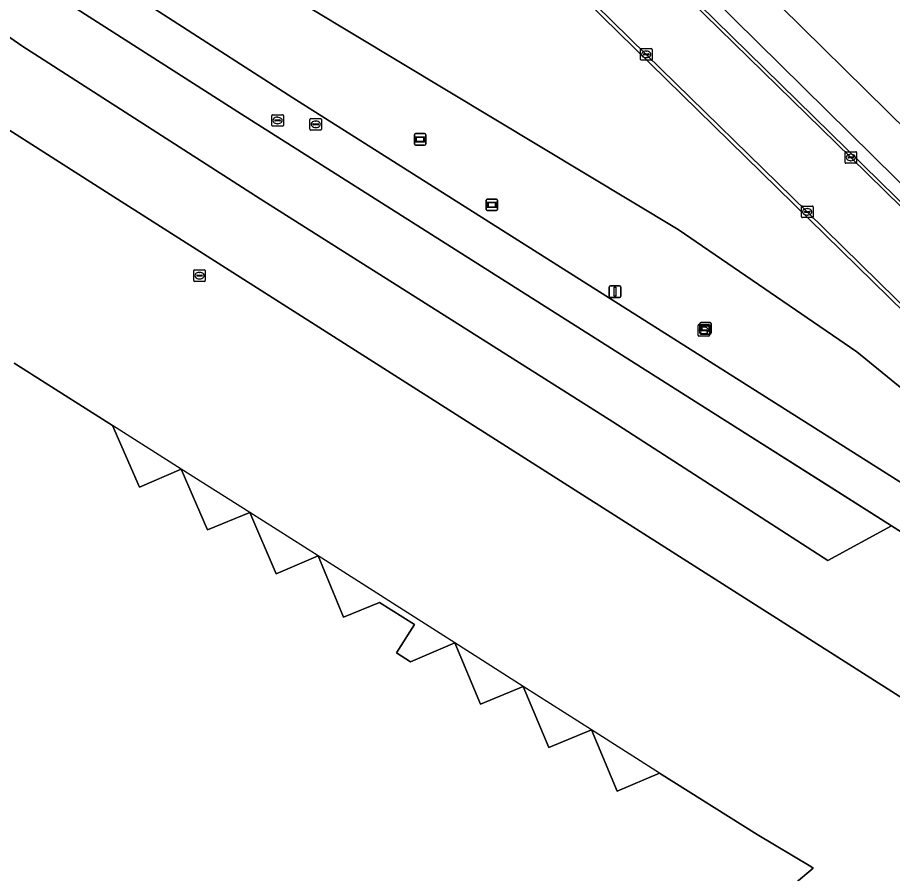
# Model space of a CAD drawing. Extents: x 155018 to 156648, y 383979 to 385733.
# Drawn here: x 156347.7 to 156423.2, y 384824.6 to 384898.6 of the extents above; entities that cross this region are included whole.
import ezdxf

# ---------------------------------------------------------------- set-up
doc = ezdxf.new("R2010")
doc.units = 0
for name, color, linetype in [('IMGEO_Berm_groen', 7, 'Continuous'), ('IMGEO_Brandkraan', 7, 'Continuous'), ('IMGEO_Erf', 7, 'Continuous'), ('IMGEO_Fietspad_gesloten', 7, 'Continuous'), ('IMGEO_Grasland_overig', 7, 'Continuous'), ('IMGEO_Kolk', 7, 'Continuous'), ('IMGEO_Lichtmast', 7, 'Continuous'), ('IMGEO_Lijnafwatering', 7, 'Continuous'), ('IMGEO_Pand', 7, 'Continuous'), ('IMGEO_Pand_overbouw', 7, 'Continuous'), ('IMGEO_Parkeervlak_gesloten', 7, 'Continuous'), ('IMGEO_Rijbaan_lokaal_gesloten', 7, 'Continuous'), ('IMGEO_Rioolput', 7, 'Continuous'), ('IMGEO_Verklikker', 7, 'Continuous'), ('IMGEO_Wegwijzer', 7, 'Continuous')]:
    doc.layers.add(name, color=color, linetype=linetype)

msp = doc.modelspace()

# ---------------------------------------------------------------- linework, layer by layer
at = {"layer": 'IMGEO_Berm_groen'}
for points in [[(156381.367, 384930.954), (156406.217, 384906.79), (156430.162, 384883.207), (156451.162, 384862.667), (156457.4, 384856.179), (156468.438, 384844.792), (156474.424, 384838.196), (156491.394, 384818.691), (156500, 384808.426), (156505.202, 384802.154), (156514.326, 384791.112)], [(156450.16, 384858.675), (156427.549, 384880.718), (156403.574, 384904.352), (156378.909, 384928.393)], [(156378.116, 384927.563), (156449.113, 384857.988)], [(156446.781, 384851.044), (156444.985, 384849.413), (156420.159, 384869.665), (156404.727, 384880.252), (156368.835, 384901.885), (156345.278, 384918.025), (156337.692, 384925.455)], [(156349.966, 384905.463), (156371.445, 384891.632), (156433.112, 384852.598)]]:
    msp.add_lwpolyline(points, dxfattribs=at)
at = {"layer": 'IMGEO_Brandkraan'}
for p, q in [((156406.525, 384872.028), (156407.377, 384872.028)), ((156406.45, 384871.102), (156406.45, 384871.954)), ((156406.709, 384871.522), (156406.709, 384871.534)), ((156407.147, 384871.485), (156406.749, 384871.485)), ((156406.752, 384871.571), (156407.15, 384871.571)), ((156406.961, 384871.248), (156406.936, 384871.248)), ((156406.938, 384871.808), (156406.963, 384871.808)), ((156407.193, 384871.534), (156407.193, 384871.522)), ((156407.451, 384871.954), (156407.451, 384871.102)), ((156407.377, 384871.028), (156406.525, 384871.028))]:
    msp.add_line(p, q, dxfattribs=at)
for points in [[(156406.525, 384872.028), (156407.377, 384872.028)], [(156406.45, 384871.102), (156406.45, 384871.954)], [(156407.451, 384871.954), (156407.451, 384871.102)], [(156407.377, 384871.028), (156406.525, 384871.028)]]:
    msp.add_lwpolyline(points, dxfattribs=at)
for centre, radius, start, end in [((156406.527, 384871.952), 0.0765, 91.55205, 178.44795), ((156406.527, 384871.952), 0.0765, 91.55205, 178.44795), ((156407.375, 384871.952), 0.0765, 1.55205, 88.44795), ((156407.375, 384871.952), 0.0765, 1.55205, 88.44795), ((156406.749, 384871.531), 0.0403, 85.87752, 175.75265), ((156406.746, 384871.521), 0.0366, 178.93798, 274.71019), ((156407.15, 384871.528), 0.043, 264.86636, 352.45326), ((156407.154, 384871.533), 0.0386, 1.73085, 96.63898), ((156406.527, 384871.104), 0.0765, 181.55205, 268.44795), ((156406.527, 384871.104), 0.0765, 181.55205, 268.44795), ((156407.375, 384871.104), 0.0765, 271.55205, 358.44795), ((156407.375, 384871.104), 0.0765, 271.55205, 358.44795)]:
    msp.add_arc(centre, radius, start, end, dxfattribs=at)
for centre, major_axis, ratio, start_param, end_param in [((156406.937, 384871.528), (-0.387, 0.002), 0.722429, 4.712389, 7.853982), ((156406.962, 384871.528), (-0.39, 0.002), 0.717154, 1.570796, 4.712389)]:
    msp.add_ellipse(centre, major_axis=major_axis, ratio=ratio, start_param=start_param, end_param=end_param, dxfattribs=at)
at = {"layer": 'IMGEO_Erf'}
for points in [[(156424.772, 384839.316), (156355.354, 384883.479), (156341.077, 384892.562)], [(156347.378, 384868.697), (156348.7, 384867.857), (156348.872, 384867.747), (156355.863, 384863.308), (156358.2, 384857.984), (156361.804, 384859.537), (156364.075, 384854.287), (156367.726, 384855.79), (156370.002, 384850.481), (156373.636, 384852.031), (156375.837, 384846.752), (156378.944, 384848.022), (156381.943, 384846.11), (156380.405, 384843.678), (156381.606, 384842.9), (156385.446, 384844.523), (156387.649, 384839.232), (156391.34, 384840.754), (156393.553, 384835.474), (156397.248, 384837.005), (156399.462, 384831.718), (156403.122, 384833.278), (156411.564, 384827.972), (156416.188, 384825.188), (156416.392, 384825.065), (156338.445, 384759.384)]]:
    msp.add_lwpolyline(points, dxfattribs=at)
at = {"layer": 'IMGEO_Fietspad_gesloten'}
for points in [[(156514.326, 384791.112), (156505.202, 384802.154), (156500, 384808.426), (156491.394, 384818.691), (156474.424, 384838.196), (156468.438, 384844.792), (156457.4, 384856.179), (156451.162, 384862.667), (156430.162, 384883.207), (156406.217, 384906.79), (156381.367, 384930.954)], [(156378.909, 384928.393), (156403.574, 384904.352), (156427.549, 384880.718), (156450.16, 384858.675)]]:
    msp.add_lwpolyline(points, dxfattribs=at)
at = {"layer": 'IMGEO_Grasland_overig'}
msp.add_lwpolyline([(156299.374, 384978.017), (156296.353, 384974.447), (156295.412, 384973.335), (156302.971, 384965.363), (156320.551, 384942.594), (156335.638, 384927.612), (156337.692, 384925.455), (156345.278, 384918.025), (156368.835, 384901.885), (156404.727, 384880.252), (156420.159, 384869.665), (156444.985, 384849.413), (156446.781, 384851.044), (156444.921, 384852.847), (156376.192, 384920.193)], dxfattribs=at)
at = {"layer": 'IMGEO_Kolk'}
for p, q in [((156401.475, 384894.946), (156401.475, 384895.798)), ((156401.55, 384895.872), (156402.402, 384895.872)), ((156401.963, 384895.652), (156401.988, 384895.652)), ((156402.476, 384895.798), (156402.476, 384894.946)), ((156402.402, 384894.872), (156401.55, 384894.872)), ((156401.734, 384895.366), (156401.734, 384895.378)), ((156402.172, 384895.329), (156401.774, 384895.329)), ((156401.777, 384895.415), (156402.175, 384895.415)), ((156401.986, 384895.092), (156401.961, 384895.092)), ((156402.218, 384895.378), (156402.218, 384895.366)), ((156419.146, 384886.039), (156419.146, 384886.891)), ((156419.221, 384886.965), (156420.073, 384886.965)), ((156419.405, 384886.459), (156419.405, 384886.471)), ((156419.843, 384886.422), (156419.445, 384886.422)), ((156419.448, 384886.508), (156419.846, 384886.508)), ((156419.634, 384886.745), (156419.659, 384886.745)), ((156419.889, 384886.471), (156419.889, 384886.459)), ((156420.147, 384886.891), (156420.147, 384886.039)), ((156420.073, 384885.965), (156419.221, 384885.965)), ((156419.657, 384886.185), (156419.632, 384886.185)), ((156415.383, 384881.343), (156415.383, 384882.195)), ((156415.458, 384882.269), (156416.31, 384882.269)), ((156415.871, 384882.049), (156415.896, 384882.049)), ((156416.384, 384882.195), (156416.384, 384881.343)), ((156416.31, 384881.269), (156415.458, 384881.269)), ((156415.642, 384881.763), (156415.642, 384881.775)), ((156416.08, 384881.726), (156415.682, 384881.726)), ((156415.685, 384881.812), (156416.083, 384881.812)), ((156415.894, 384881.489), (156415.869, 384881.489)), ((156416.126, 384881.775), (156416.126, 384881.763))]:
    msp.add_line(p, q, dxfattribs=at)
for points in [[(156401.475, 384894.946), (156401.475, 384895.798)], [(156401.55, 384895.872), (156402.402, 384895.872)], [(156402.476, 384895.798), (156402.476, 384894.946)], [(156402.402, 384894.872), (156401.55, 384894.872)], [(156419.146, 384886.039), (156419.146, 384886.891)], [(156419.221, 384886.965), (156420.073, 384886.965)], [(156420.147, 384886.891), (156420.147, 384886.039)], [(156420.073, 384885.965), (156419.221, 384885.965)], [(156415.383, 384881.343), (156415.383, 384882.195)], [(156415.458, 384882.269), (156416.31, 384882.269)], [(156416.384, 384882.195), (156416.384, 384881.343)], [(156416.31, 384881.269), (156415.458, 384881.269)]]:
    msp.add_lwpolyline(points, dxfattribs=at)
for centre, radius, start, end in [((156401.552, 384895.796), 0.0765, 91.55205, 178.44795), ((156401.552, 384895.796), 0.0765, 91.55205, 178.44795), ((156402.4, 384895.796), 0.0765, 1.55205, 88.44795), ((156402.4, 384895.796), 0.0765, 1.55205, 88.44795), ((156401.552, 384894.948), 0.0765, 181.55205, 268.44795), ((156401.552, 384894.948), 0.0765, 181.55205, 268.44795), ((156401.774, 384895.375), 0.0403, 85.87752, 175.75265), ((156401.771, 384895.365), 0.0366, 178.93798, 274.71019), ((156402.175, 384895.372), 0.043, 264.86636, 352.45326), ((156402.179, 384895.377), 0.0386, 1.73085, 96.63898), ((156402.4, 384894.948), 0.0765, 271.55205, 358.44795), ((156402.4, 384894.948), 0.0765, 271.55205, 358.44795), ((156419.223, 384886.889), 0.0765, 91.55205, 178.44795), ((156419.223, 384886.889), 0.0765, 91.55205, 178.44795), ((156419.445, 384886.468), 0.0403, 85.87752, 175.75265), ((156419.442, 384886.458), 0.0366, 178.93798, 274.71019), ((156419.846, 384886.465), 0.043, 264.86636, 352.45326), ((156419.85, 384886.47), 0.0386, 1.73085, 96.63898), ((156420.071, 384886.889), 0.0765, 1.55205, 88.44795), ((156420.071, 384886.889), 0.0765, 1.55205, 88.44795), ((156419.223, 384886.041), 0.0765, 181.55205, 268.44795), ((156419.223, 384886.041), 0.0765, 181.55205, 268.44795), ((156420.071, 384886.041), 0.0765, 271.55205, 358.44795), ((156420.071, 384886.041), 0.0765, 271.55205, 358.44795), ((156415.46, 384882.193), 0.0765, 91.55205, 178.44795), ((156415.46, 384882.193), 0.0765, 91.55205, 178.44795), ((156416.308, 384882.193), 0.0765, 1.55205, 88.44795), ((156416.308, 384882.193), 0.0765, 1.55205, 88.44795), ((156415.46, 384881.345), 0.0765, 181.55205, 268.44795), ((156415.46, 384881.345), 0.0765, 181.55205, 268.44795), ((156415.682, 384881.772), 0.0403, 85.87752, 175.75265), ((156415.679, 384881.762), 0.0366, 178.93798, 274.71019), ((156416.083, 384881.769), 0.043, 264.86636, 352.45326), ((156416.087, 384881.774), 0.0386, 1.73085, 96.63898), ((156416.308, 384881.345), 0.0765, 271.55205, 358.44795), ((156416.308, 384881.345), 0.0765, 271.55205, 358.44795)]:
    msp.add_arc(centre, radius, start, end, dxfattribs=at)
for centre, major_axis, ratio, start_param, end_param in [((156401.962, 384895.372), (-0.387, 0.002), 0.722429, 4.712389, 7.853982), ((156401.987, 384895.372), (-0.39, 0.002), 0.717154, 1.570796, 4.712389), ((156419.633, 384886.465), (-0.387, 0.002), 0.722429, 4.712389, 7.853982), ((156419.658, 384886.465), (-0.39, 0.002), 0.717154, 1.570796, 4.712389), ((156415.87, 384881.769), (-0.387, 0.002), 0.722429, 4.712389, 7.853982), ((156415.895, 384881.769), (-0.39, 0.002), 0.717154, 1.570796, 4.712389)]:
    msp.add_ellipse(centre, major_axis=major_axis, ratio=ratio, start_param=start_param, end_param=end_param, dxfattribs=at)
at = {"layer": 'IMGEO_Lichtmast'}
for p, q in [((156398.777, 384874.471), (156398.777, 384875.271)), ((156398.777, 384875.271), (156398.777, 384874.471)), ((156398.877, 384875.371), (156399.667, 384875.371)), ((156399.667, 384875.371), (156398.877, 384875.371)), ((156399.767, 384875.271), (156399.767, 384874.471)), ((156399.767, 384874.471), (156399.767, 384875.271)), ((156399.667, 384874.371), (156398.877, 384874.371)), ((156398.877, 384874.371), (156399.667, 384874.371))]:
    msp.add_line(p, q, dxfattribs=at)
msp.add_lwpolyline([(156399.197, 384875.246), (156399.347, 384875.246), (156399.347, 384874.496), (156399.197, 384874.496), (156399.197, 384875.246)], dxfattribs=at)
for centre, start, end in [((156398.877, 384875.271), 90, 180), ((156398.877, 384875.271), 90, 180), ((156399.667, 384875.271), 0, 90), ((156399.667, 384875.271), 360, 90), ((156398.877, 384874.471), 180, 270), ((156398.877, 384874.471), 180, 270), ((156399.667, 384874.471), 270, 0), ((156399.667, 384874.471), 270, 0)]:
    msp.add_arc(centre, 0.1, start, end, dxfattribs=at)
at = {"layer": 'IMGEO_Lijnafwatering'}
for points in [[(156367.689, 384889.768), (156367.011, 384890.198), (156350.994, 384900.467)], [(156384.441, 384879.158), (156367.689, 384889.768)], [(156401.193, 384868.548), (156384.441, 384879.158)], [(156417.945, 384857.937), (156401.193, 384868.548)], [(156434.658, 384847.267), (156433.464, 384848.065), (156432.263, 384848.854), (156431.056, 384849.633), (156417.945, 384857.937)]]:
    msp.add_lwpolyline(points, dxfattribs=at)
at = {"layer": 'IMGEO_Pand'}
msp.add_lwpolyline([(156338.445, 384759.384), (156416.392, 384825.065), (156416.188, 384825.188), (156411.564, 384827.972), (156403.122, 384833.278), (156399.462, 384831.718), (156397.248, 384837.005), (156393.553, 384835.474), (156391.34, 384840.754), (156387.649, 384839.232), (156385.446, 384844.523), (156381.606, 384842.9), (156380.405, 384843.678), (156381.943, 384846.11), (156378.944, 384848.022), (156375.837, 384846.752), (156373.636, 384852.031), (156370.002, 384850.481), (156367.726, 384855.79), (156364.075, 384854.287), (156361.804, 384859.537), (156358.2, 384857.984), (156355.863, 384863.308), (156348.872, 384867.747), (156348.7, 384867.857), (156347.378, 384868.697)], dxfattribs=at)
at = {"layer": 'IMGEO_Pand_overbouw'}
for points in [[(156355.863, 384863.308), (156358.2, 384857.984), (156361.804, 384859.537)], [(156367.726, 384855.79), (156361.804, 384859.537), (156364.075, 384854.287)], [(156373.636, 384852.031), (156367.726, 384855.79), (156370.002, 384850.481)], [(156385.446, 384844.523), (156373.636, 384852.031), (156375.837, 384846.752), (156378.944, 384848.022), (156381.943, 384846.11), (156380.405, 384843.678), (156381.606, 384842.9)], [(156385.446, 384844.523), (156387.649, 384839.232), (156391.34, 384840.754)], [(156397.248, 384837.005), (156391.34, 384840.754), (156393.553, 384835.474)], [(156397.248, 384837.005), (156399.462, 384831.718), (156403.122, 384833.278)]]:
    msp.add_lwpolyline(points, close=True, dxfattribs=at)
at = {"layer": 'IMGEO_Parkeervlak_gesloten'}
msp.add_lwpolyline([(156319.861, 384928.641), (156304.566, 384947.799), (156298.538, 384946.604), (156308.931, 384933.586), (156316.245, 384924.452), (156325.553, 384914.024), (156331.712, 384907.97), (156338.326, 384902.896), (156348.054, 384896.107), (156368.631, 384882.88), (156399.075, 384863.633), (156417.651, 384851.642), (156423.152, 384854.639), (156367.011, 384890.198), (156347.953, 384902.417)], dxfattribs=at)
at = {"layer": 'IMGEO_Rijbaan_lokaal_gesloten'}
for points in [[(156431.056, 384849.633), (156423.152, 384854.639), (156417.651, 384851.642), (156399.075, 384863.633), (156368.631, 384882.88), (156348.054, 384896.107), (156338.326, 384902.896), (156331.712, 384907.97), (156325.553, 384914.024), (156316.245, 384924.452), (156308.931, 384933.586), (156298.538, 384946.604), (156304.566, 384947.799), (156273.518, 384986.688), (156272.76, 384987.609), (156266.559, 384986.51), (156263.769, 384989.832), (156260.955, 384993.133), (156258.117, 384996.413), (156252.561, 385002.764), (156246.924, 385009.042)], [(156431.229, 384866.695), (156415.885, 384881.769), (156401.977, 384895.373), (156387.342, 384909.747), (156376.441, 384920.41), (156373.363, 384923.342), (156370.621, 384925.906), (156367.844, 384928.433), (156365.034, 384930.922), (156362.19, 384933.373), (156359.314, 384935.786), (156356.405, 384938.16), (156351.571, 384941.987), (156346.671, 384945.729), (156341.706, 384949.385), (156336.678, 384952.954), (156331.588, 384956.434), (156326.438, 384959.824), (156309.25, 384971.025)], [(156309.25, 384971.025), (156326.438, 384959.824), (156331.588, 384956.434), (156336.678, 384952.954), (156341.706, 384949.385), (156346.671, 384945.729), (156351.571, 384941.987), (156356.405, 384938.16), (156359.314, 384935.786), (156362.19, 384933.373), (156365.034, 384930.922), (156367.844, 384928.433), (156370.621, 384925.906), (156373.363, 384923.342), (156376.441, 384920.41), (156387.342, 384909.747), (156401.977, 384895.373), (156415.885, 384881.769), (156431.229, 384866.695)], [(156333.321, 384962.537), (156338.841, 384958.796), (156344.293, 384954.956), (156349.674, 384951.017), (156354.982, 384946.98), (156360.215, 384942.848), (156363.242, 384940.354), (156366.239, 384937.823), (156369.204, 384935.256), (156372.138, 384932.653), (156375.04, 384930.015), (156377.91, 384927.341), (156405.73, 384900.096), (156419.647, 384886.464), (156434.267, 384872.123)], [(156434.267, 384872.123), (156419.647, 384886.464), (156405.73, 384900.096), (156377.91, 384927.341), (156375.04, 384930.015), (156372.138, 384932.653), (156369.204, 384935.256), (156366.239, 384937.823), (156363.242, 384940.354), (156360.215, 384942.848), (156354.982, 384946.98), (156349.674, 384951.017), (156344.293, 384954.956), (156338.841, 384958.796), (156333.321, 384962.537)], [(156449.113, 384857.988), (156378.116, 384927.563)], [(156373.149, 384923.131), (156376.192, 384920.193), (156444.921, 384852.847), (156446.781, 384851.044)], [(156433.112, 384852.598), (156371.445, 384891.632), (156349.966, 384905.463)], [(156347.953, 384902.417), (156367.011, 384890.198), (156423.152, 384854.639), (156431.056, 384849.633)], [(156341.077, 384892.562), (156355.354, 384883.479), (156424.772, 384839.316)]]:
    msp.add_lwpolyline(points, dxfattribs=at)
at = {"layer": 'IMGEO_Rioolput'}
for p, q in [((156369.703, 384890.165), (156370.555, 384890.165)), ((156369.628, 384889.239), (156369.628, 384890.091)), ((156369.887, 384889.659), (156369.887, 384889.671)), ((156370.325, 384889.622), (156369.927, 384889.622)), ((156369.93, 384889.708), (156370.328, 384889.708)), ((156370.139, 384889.385), (156370.114, 384889.385)), ((156370.116, 384889.945), (156370.141, 384889.945)), ((156370.371, 384889.671), (156370.371, 384889.659)), ((156370.629, 384890.091), (156370.629, 384889.239)), ((156372.929, 384888.908), (156372.929, 384889.76)), ((156373.004, 384889.834), (156373.856, 384889.834)), ((156373.231, 384889.377), (156373.629, 384889.377)), ((156373.417, 384889.614), (156373.442, 384889.614)), ((156373.93, 384889.76), (156373.93, 384888.908)), ((156370.555, 384889.165), (156369.703, 384889.165)), ((156373.856, 384888.834), (156373.004, 384888.834)), ((156373.188, 384889.328), (156373.188, 384889.34)), ((156373.626, 384889.291), (156373.228, 384889.291)), ((156373.44, 384889.054), (156373.415, 384889.054)), ((156373.672, 384889.34), (156373.672, 384889.328)), ((156362.888, 384875.835), (156362.888, 384876.687)), ((156362.963, 384876.761), (156363.815, 384876.761)), ((156363.376, 384876.541), (156363.401, 384876.541)), ((156363.889, 384876.687), (156363.889, 384875.835)), ((156363.147, 384876.255), (156363.147, 384876.267)), ((156363.585, 384876.218), (156363.187, 384876.218)), ((156363.19, 384876.304), (156363.588, 384876.304)), ((156363.399, 384875.981), (156363.374, 384875.981)), ((156363.631, 384876.267), (156363.631, 384876.255)), ((156363.815, 384875.761), (156362.963, 384875.761))]:
    msp.add_line(p, q, dxfattribs=at)
for points in [[(156369.703, 384890.165), (156370.555, 384890.165)], [(156369.628, 384889.239), (156369.628, 384890.091)], [(156370.629, 384890.091), (156370.629, 384889.239)], [(156372.929, 384888.908), (156372.929, 384889.76)], [(156373.004, 384889.834), (156373.856, 384889.834)], [(156373.93, 384889.76), (156373.93, 384888.908)], [(156370.555, 384889.165), (156369.703, 384889.165)], [(156373.856, 384888.834), (156373.004, 384888.834)], [(156362.888, 384875.835), (156362.888, 384876.687)], [(156362.963, 384876.761), (156363.815, 384876.761)], [(156363.889, 384876.687), (156363.889, 384875.835)], [(156363.815, 384875.761), (156362.963, 384875.761)]]:
    msp.add_lwpolyline(points, dxfattribs=at)
for centre, radius, start, end in [((156369.705, 384890.089), 0.0765, 91.55205, 178.44795), ((156369.705, 384890.089), 0.0765, 91.55205, 178.44795), ((156370.553, 384890.089), 0.0765, 1.55205, 88.44795), ((156370.553, 384890.089), 0.0765, 1.55205, 88.44795), ((156369.927, 384889.668), 0.0403, 85.87752, 175.75265), ((156369.924, 384889.658), 0.0366, 178.93798, 274.71019), ((156370.328, 384889.665), 0.043, 264.86636, 352.45326), ((156370.332, 384889.67), 0.0386, 1.73085, 96.63898), ((156373.006, 384889.758), 0.0765, 91.55205, 178.44795), ((156373.006, 384889.758), 0.0765, 91.55205, 178.44795), ((156373.228, 384889.337), 0.0403, 85.87752, 175.75265), ((156373.633, 384889.339), 0.0386, 1.73085, 96.63898), ((156373.854, 384889.758), 0.0765, 1.55205, 88.44795), ((156373.854, 384889.758), 0.0765, 1.55205, 88.44795), ((156369.705, 384889.241), 0.0765, 181.55205, 268.44795), ((156369.705, 384889.241), 0.0765, 181.55205, 268.44795), ((156370.553, 384889.241), 0.0765, 271.55205, 358.44795), ((156370.553, 384889.241), 0.0765, 271.55205, 358.44795), ((156373.006, 384888.91), 0.0765, 181.55205, 268.44795), ((156373.006, 384888.91), 0.0765, 181.55205, 268.44795), ((156373.225, 384889.327), 0.0366, 178.93798, 274.71019), ((156373.629, 384889.334), 0.043, 264.86636, 352.45326), ((156373.854, 384888.91), 0.0765, 271.55205, 358.44795), ((156373.854, 384888.91), 0.0765, 271.55205, 358.44795), ((156362.965, 384876.685), 0.0765, 91.55205, 178.44795), ((156362.965, 384876.685), 0.0765, 91.55205, 178.44795), ((156363.813, 384876.685), 0.0765, 1.55205, 88.44795), ((156363.813, 384876.685), 0.0765, 1.55205, 88.44795), ((156362.965, 384875.837), 0.0765, 181.55205, 268.44795), ((156362.965, 384875.837), 0.0765, 181.55205, 268.44795), ((156363.187, 384876.264), 0.0403, 85.87752, 175.75265), ((156363.184, 384876.254), 0.0366, 178.93798, 274.71019), ((156363.588, 384876.261), 0.043, 264.86636, 352.45326), ((156363.592, 384876.266), 0.0386, 1.73085, 96.63898), ((156363.813, 384875.837), 0.0765, 271.55205, 358.44795), ((156363.813, 384875.837), 0.0765, 271.55205, 358.44795)]:
    msp.add_arc(centre, radius, start, end, dxfattribs=at)
for centre, major_axis, ratio, start_param, end_param in [((156370.115, 384889.665), (-0.387, 0.002), 0.722429, 4.712389, 7.853982), ((156370.14, 384889.665), (-0.39, 0.002), 0.717154, 1.570796, 4.712389), ((156373.416, 384889.334), (-0.387, 0.002), 0.722429, 4.712389, 7.853982), ((156373.441, 384889.334), (-0.39, 0.002), 0.717154, 1.570796, 4.712389), ((156363.375, 384876.261), (-0.387, 0.002), 0.722429, 4.712389, 7.853982), ((156363.4, 384876.261), (-0.39, 0.002), 0.717154, 1.570796, 4.712389)]:
    msp.add_ellipse(centre, major_axis=major_axis, ratio=ratio, start_param=start_param, end_param=end_param, dxfattribs=at)
at = {"layer": 'IMGEO_Verklikker'}
for p, q in [((156381.943, 384887.629), (156381.943, 384888.429)), ((156381.943, 384888.429), (156381.943, 384887.629)), ((156382.043, 384888.529), (156382.833, 384888.529)), ((156382.833, 384888.529), (156382.043, 384888.529)), ((156382.933, 384888.429), (156382.933, 384887.629)), ((156382.933, 384887.629), (156382.933, 384888.429)), ((156382.833, 384887.529), (156382.043, 384887.529)), ((156382.043, 384887.529), (156382.833, 384887.529)), ((156406.597, 384871.312), (156406.597, 384872.112)), ((156406.597, 384872.112), (156406.597, 384871.312)), ((156406.697, 384872.212), (156407.487, 384872.212)), ((156407.487, 384872.212), (156406.697, 384872.212)), ((156407.587, 384872.112), (156407.587, 384871.312)), ((156407.587, 384871.312), (156407.587, 384872.112)), ((156407.487, 384871.212), (156406.697, 384871.212)), ((156406.697, 384871.212), (156407.487, 384871.212))]:
    msp.add_line(p, q, dxfattribs=at)
for points in [[(156382.044, 384888.261), (156382.832, 384888.261), (156382.832, 384887.797), (156382.044, 384887.797), (156382.044, 384888.261)], [(156382.109, 384888.196), (156382.109, 384887.862), (156382.767, 384887.862), (156382.767, 384888.196), (156382.109, 384888.196)], [(156406.698, 384871.944), (156407.486, 384871.944), (156407.486, 384871.48), (156406.698, 384871.48), (156406.698, 384871.944)], [(156406.763, 384871.879), (156406.763, 384871.545), (156407.421, 384871.545), (156407.421, 384871.879), (156406.763, 384871.879)]]:
    msp.add_lwpolyline(points, dxfattribs=at)
for centre, start, end in [((156382.043, 384888.429), 90, 180), ((156382.043, 384888.429), 90, 180), ((156382.833, 384888.429), 0, 90), ((156382.833, 384888.429), 360, 90), ((156382.043, 384887.629), 180, 270), ((156382.043, 384887.629), 180, 270), ((156382.833, 384887.629), 270, 0), ((156382.833, 384887.629), 270, 0), ((156406.697, 384872.112), 90, 180), ((156406.697, 384872.112), 90, 180), ((156407.487, 384872.112), 0, 90), ((156407.487, 384872.112), 360, 90), ((156406.697, 384871.312), 180, 270), ((156406.697, 384871.312), 180, 270), ((156407.487, 384871.312), 270, 0), ((156407.487, 384871.312), 270, 0)]:
    msp.add_arc(centre, 0.1, start, end, dxfattribs=at)
at = {"layer": 'IMGEO_Wegwijzer'}
for p, q in [((156388.141, 384881.978), (156388.141, 384882.778)), ((156388.141, 384882.778), (156388.141, 384881.978)), ((156388.241, 384882.878), (156389.031, 384882.878)), ((156389.031, 384882.878), (156388.241, 384882.878)), ((156389.131, 384882.778), (156389.131, 384881.978)), ((156389.131, 384881.978), (156389.131, 384882.778)), ((156389.031, 384881.878), (156388.241, 384881.878)), ((156388.241, 384881.878), (156389.031, 384881.878))]:
    msp.add_line(p, q, dxfattribs=at)
for points in [[(156388.242, 384882.61), (156389.03, 384882.61), (156389.03, 384882.146), (156388.242, 384882.146), (156388.242, 384882.61)], [(156388.307, 384882.545), (156388.307, 384882.211), (156388.965, 384882.211), (156388.965, 384882.545), (156388.307, 384882.545)]]:
    msp.add_lwpolyline(points, dxfattribs=at)
for centre, start, end in [((156388.241, 384882.778), 90, 180), ((156388.241, 384882.778), 90, 180), ((156389.031, 384882.778), 0, 90), ((156389.031, 384882.778), 360, 90), ((156388.241, 384881.978), 180, 270), ((156388.241, 384881.978), 180, 270), ((156389.031, 384881.978), 270, 0), ((156389.031, 384881.978), 270, 0)]:
    msp.add_arc(centre, 0.1, start, end, dxfattribs=at)

doc.saveas('drawing.dxf')
